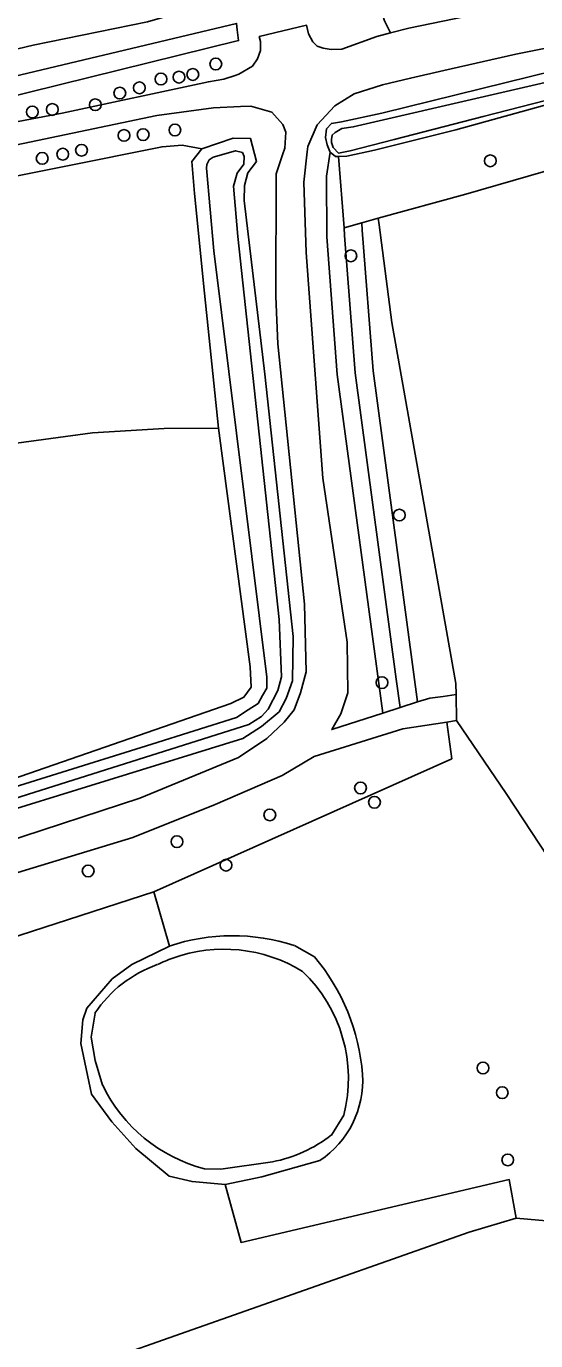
# Model space of a CAD drawing. Extents: x 162510 to 163918, y 388494 to 389774.
# Drawn here: x 163424.5 to 163466.8, y 389330.6 to 389439.9 of the extents above; entities that cross this region are included whole.
import ezdxf

# ---------------------------------------------------------------- set-up
doc = ezdxf.new("R2010")
doc.units = 0
for name, color, linetype in [('IMGEO_Boom', 7, 'Continuous'), ('IMGEO_Grasland_agrarisch', 7, 'Continuous'), ('IMGEO_Grasland_overig', 7, 'Continuous'), ('IMGEO_Groenvoorziening', 7, 'Continuous'), ('IMGEO_Loofbos', 7, 'Continuous'), ('IMGEO_Meer_plas_ven_vijver', 7, 'Continuous'), ('IMGEO_Oever', 7, 'Continuous'), ('IMGEO_Rijbaan_lokaal_onverhard', 7, 'Continuous'), ('IMGEO_Waterloop', 7, 'Continuous')]:
    doc.layers.add(name, color=color, linetype=linetype)

msp = doc.modelspace()

# ---------------------------------------------------------------- linework, layer by layer
at = {"layer": 'IMGEO_Boom'}
for centre in [(163440.23, 389436.73), (163435.67, 389435.48), (163437.17, 389435.64), (163438.32, 389435.86), (163432.25, 389434.31), (163433.88, 389434.75), (163430.21, 389433.34), (163424.98, 389432.74), (163426.64, 389432.95), (163436.83, 389431.24), (163432.6, 389430.79), (163434.19, 389430.86), (163425.8, 389428.88), (163427.51, 389429.23), (163429.07, 389429.56), (163463.05, 389428.68), (163451.46, 389420.78), (163455.49, 389399.22), (163454.04, 389385.29), (163452.26, 389376.53), (163453.42, 389375.34), (163444.72, 389374.29), (163437, 389372.06), (163441.08, 389370.11), (163429.62, 389369.63), (163462.44, 389353.24), (163464.04, 389351.19), (163464.5, 389345.6)]:
    msp.add_circle(centre, 0.489, dxfattribs=at)
at = {"layer": 'IMGEO_Grasland_agrarisch'}
for points in [[(163398.78, 389513.11), (163400.25, 389507.54), (163402.12, 389498.1), (163403.59, 389489.21), (163403.87, 389484.11), (163403.83, 389480.55), (163401.07, 389471.84), (163399.32, 389466.44), (163398.98, 389462.29), (163398.88, 389461.23), (163402.2, 389438.75), (163403.62, 389433.43), (163413.91, 389435.65), (163425.06, 389438.31), (163434.56, 389440.24), (163444.91, 389443.24), (163458.51, 389446.49), (163458.1, 389448.57), (163457.2, 389448.26), (163444.43, 389500), (163442.71, 389506.97), (163441.65, 389508.02), (163441.26, 389508.73), (163441.11, 389509.85)], [(163486.91, 389433.39), (163461.01, 389425.92), (163453.73, 389423.9), (163453.82, 389423.36), (163454.85, 389415.23), (163460.18, 389385.21), (163460.2, 389384.29), (163460.24, 389382.14), (163464.36, 389376.07), (163468.58, 389369.67)], [(163418.35, 389375.53), (163441.49, 389383.55), (163442.57, 389384.07), (163443.16, 389384.9), (163443.08, 389386.61), (163440.45, 389406.46), (163435.95, 389406.43), (163429.98, 389406.07), (163423.04, 389405.12)], [(163474.02, 389339.97), (163465.19, 389340.76), (163461.28, 389339.6), (163406.97, 389320.47)]]:
    msp.add_lwpolyline(points, dxfattribs=at)
at = {"layer": 'IMGEO_Grasland_overig'}
for points in [[(163498.64, 389456.06), (163458.51, 389446.49), (163444.91, 389443.24), (163434.56, 389440.24), (163425.06, 389438.31), (163413.91, 389435.65), (163403.62, 389433.43), (163402.2, 389438.75), (163398.88, 389461.23), (163398.98, 389462.29), (163399.32, 389466.44), (163401.07, 389471.84), (163403.83, 389480.55), (163403.87, 389484.11), (163403.59, 389489.21), (163402.12, 389498.1), (163400.25, 389507.54), (163398.78, 389513.11)], [(163555.58, 389491.05), (163550.45, 389484.89), (163550.87, 389483.93), (163551.05, 389483.27), (163550.93, 389481.73), (163550.62, 389480.99), (163548.65, 389478.9), (163529.49, 389460.59), (163526.75, 389458.38), (163524.81, 389457.2), (163521.83, 389455.93), (163520.78, 389455.82), (163519.06, 389455.88), (163500, 389451.14), (163484.24, 389447.59), (163464.68, 389443.1), (163454.04, 389441.04), (163454.26, 389440.31), (163454.74, 389439.31)], [(163454.74, 389439.31), (163456.29, 389439.72), (163461, 389440.68), (163482.23, 389444.58), (163490.56, 389446.39), (163500.56, 389448.7), (163511.11, 389451.5), (163520.14, 389454.15), (163525.02, 389455.9), (163527.27, 389456.91), (163529, 389457.91), (163531.87, 389460.44), (163555.24, 389483.36)], [(163400.1, 389442.85), (163401.43, 389433.84), (163401.81, 389432.7), (163402.48, 389432.28), (163410.37, 389432.9), (163419.33, 389434.73), (163441.96, 389440.1)], [(163422.57, 389371.97), (163433.92, 389375.67), (163442.13, 389379.07), (163444.46, 389380.65), (163445.92, 389381.99), (163446.74, 389383.02), (163447.28, 389384.44), (163447.73, 389386.18), (163447.6, 389391.8), (163445.38, 389413.45), (163445.21, 389417.39), (163445.26, 389427.59), (163445.78, 389429.17), (163445.96, 389429.72), (163446.05, 389431.07), (163445.8, 389431.7), (163444.89, 389432.73), (163443.15, 389433.23), (163442.27, 389433.19), (163440.05, 389433.1), (163435.34, 389432.46), (163411.37, 389427.44)], [(163411.3, 389424.93), (163435.76, 389429.85), (163437.44, 389429.97), (163439.06, 389429.68), (163441.68, 389430.57), (163443.11, 389430.54), (163443.62, 389428.62), (163442.9, 389427.69), (163442.62, 389426.64), (163442.58, 389425.39), (163444.31, 389410.94), (163446.65, 389389.13), (163446.6, 389385.44), (163446.09, 389383.98), (163445.49, 389382.86), (163444.03, 389381.64), (163442.48, 389380.65), (163409.12, 389370.34)], [(163362.63, 389324.9), (163355.9, 389342.95), (163394.46, 389354.73), (163435.09, 389367.89), (163459.85, 389378.96), (163459.43, 389382.01), (163455.79, 389381.44), (163448.4, 389379.15), (163445.75, 389377.57), (163440.19, 389375.16), (163433.34, 389372.42), (163422.51, 389369.1), (163414.02, 389366.49), (163401.07, 389362.38), (163394.76, 389360.38), (163384.14, 389357.25), (163367.85, 389352.45), (163357.24, 389348.99), (163351.08, 389347.33), (163340.69, 389344.13), (163307.53, 389333.43), (163293.82, 389328.73)], [(163406.97, 389320.47), (163461.28, 389339.6), (163465.19, 389340.76), (163464.63, 389343.96), (163442.33, 389338.74), (163441, 389343.56), (163438.26, 389343.8), (163436.35, 389344.25), (163433.58, 389346.56), (163431.6, 389348.77), (163429.89, 389351.07), (163429, 389355.29), (163429.19, 389357.25), (163429.52, 389358.21), (163431.62, 389360.66), (163433.25, 389361.84), (163436.37, 389363.38), (163435.09, 389367.89), (163394.46, 389354.73), (163355.9, 389342.95), (163362.63, 389324.9)]]:
    msp.add_lwpolyline(points, dxfattribs=at)
msp.add_lwpolyline([(163458.02, 389384.01), (163459.14, 389384.14), (163460.2, 389384.29), (163460.18, 389385.21), (163454.85, 389415.23), (163453.82, 389423.36), (163453.73, 389423.9), (163452.36, 389423.52), (163452.41, 389422.92), (163453.31, 389411.21), (163457, 389383.68)], close=True, dxfattribs=at)
at = {"layer": 'IMGEO_Groenvoorziening'}
msp.add_lwpolyline([(163473.03, 389439.12), (163465.16, 389437.54), (163459.19, 389436.2), (163456.42, 389435.54), (163454.1, 389435.01), (163451.74, 389434.24), (163450.13, 389433.25), (163448.67, 389431.68), (163447.87, 389429.86), (163447.82, 389429.43), (163447.54, 389426.91), (163447.74, 389421.05), (163449.12, 389402.29), (163451.16, 389388.64), (163451.2, 389384.43), (163450.62, 389382.68), (163449.87, 389381.39), (163454.11, 389382.75), (163450.33, 389410.9), (163449.45, 389422.35), (163449.42, 389427.41), (163449.75, 389429.41), (163449.7, 389429.45), (163449.48, 389430.01), (163449.35, 389430.63), (163449.43, 389431.33), (163449.84, 389431.79), (163450.67, 389431.93), (163454.03, 389432.65), (163480.78, 389439.24)], dxfattribs=at)
at = {"layer": 'IMGEO_Loofbos'}
for points in [[(163411.32, 389429.6), (163427.47, 389432.65), (163439.61, 389435.26), (163440.9, 389435.47), (163441.83, 389435.78), (163442.15, 389435.88), (163443.27, 389436.56), (163443.71, 389437.15), (163443.94, 389437.85), (163443.94, 389438.59), (163443.84, 389439.03), (163447.77, 389439.96), (163447.95, 389439.24), (163448.29, 389438.58), (163448.67, 389438.21), (163449.16, 389438.04), (163449.83, 389437.93), (163450.72, 389437.97), (163453.61, 389439.01), (163454.74, 389439.31), (163454.26, 389440.31)], [(163441.96, 389440.1), (163442.02, 389439.58), (163442.12, 389438.68), (163412.28, 389431.3)], [(163423.04, 389405.12), (163429.98, 389406.07), (163435.95, 389406.43), (163440.45, 389406.46), (163439.29, 389417.68), (163438.45, 389425.96), (163438.24, 389428.61), (163439.06, 389429.68), (163437.44, 389429.97), (163435.76, 389429.85), (163411.3, 389424.93)], [(163459.43, 389382.01), (163459.85, 389378.96), (163435.09, 389367.89), (163436.37, 389363.38)], [(163448.88, 389345.54), (163444.07, 389344.18), (163441, 389343.56), (163442.33, 389338.74), (163464.63, 389343.96), (163465.19, 389340.76), (163474.02, 389339.97), (163472.59, 389342.14), (163472.4, 389343.03), (163470.2, 389353.47), (163469.78, 389357.43), (163469.07, 389365.62), (163468.58, 389369.67), (163464.36, 389376.07), (163460.24, 389382.14), (163459.43, 389382.01)], [(163446.76, 389363.43), (163448.43, 389362.49)]]:
    msp.add_lwpolyline(points, dxfattribs=at)
for points in [[(163450.44, 389429.05), (163450.89, 389423.11), (163452.36, 389423.52), (163453.73, 389423.9), (163461.01, 389425.92), (163486.91, 389433.39), (163488.21, 389433.74), (163488.14, 389434.01), (163486.71, 389437.95), (163470, 389433.96), (163460.18, 389431.26), (163453.41, 389429.56), (163451.13, 389429.07)], [(163450.94, 389422.47), (163450.89, 389423.11), (163450.44, 389429.05), (163450.19, 389429.04), (163449.75, 389429.41), (163449.42, 389427.41), (163449.45, 389422.35), (163450.33, 389410.9), (163454.11, 389382.75), (163455.56, 389383.22), (163455.22, 389385.58), (163451.82, 389411.05)], [(163452.41, 389422.92), (163452.36, 389423.52), (163450.89, 389423.11), (163450.94, 389422.47), (163451.82, 389411.05), (163455.22, 389385.58), (163455.56, 389383.22), (163457, 389383.68), (163453.31, 389411.21)]]:
    msp.add_lwpolyline(points, close=True, dxfattribs=at)
for centre, radius, start, end in [((163441.64, 389347.71), 16.53, 71.9776, 108.607), ((163435.29, 389351.43), 17.18, 4.2879, 40.1006), ((163444.42, 389352.21), 8.02, 303.7554, 3.6079)]:
    msp.add_arc(centre, radius, start, end, dxfattribs=at)
at = {"layer": 'IMGEO_Meer_plas_ven_vijver'}
for points in [[(163430.19, 389357.8), (163429.87, 389355.8), (163430.19, 389353.88), (163430.82, 389351.82)], [(163449.84, 389347.67), (163450.86, 389349.32)], [(163439.27, 389344.86), (163440.64, 389344.83), (163444.93, 389345.44)]]:
    msp.add_lwpolyline(points, dxfattribs=at)
for centre, radius, start, end in [((163440.9, 389350.56), 12.56, 58.5852, 109.7698), ((163438.88, 389351.99), 10.46, 109.6103, 146.2391), ((163440.89, 389350.6), 12.52, 109.7675, 116.1317), ((163438.93, 389352.38), 12.32, 345.6253, 46.2503), ((163442.53, 389357.42), 12.97, 205.5608, 255.4753), ((163442.8, 389356.64), 11.4, 280.7901, 308.1365)]:
    msp.add_arc(centre, radius, start, end, dxfattribs=at)
at = {"layer": 'IMGEO_Oever'}
for points in [[(163480.78, 389439.24), (163454.03, 389432.65), (163450.67, 389431.93), (163449.84, 389431.79), (163449.43, 389431.33), (163449.35, 389430.63), (163449.48, 389430.01), (163449.7, 389429.45), (163449.75, 389429.41), (163450.19, 389429.04), (163450.44, 389429.05), (163451.13, 389429.07), (163453.41, 389429.56), (163460.18, 389431.26), (163470, 389433.96)], [(163471.85, 389434.77), (163462.46, 389432.37), (163455.05, 389430.44), (163451.4, 389429.52), (163450.43, 389429.33), (163449.99, 389429.8), (163449.84, 389430.21), (163449.84, 389430.45), (163449.9, 389430.82), (163450.16, 389431.04), (163450.71, 389431.37), (163451.65, 389431.5), (163486.19, 389439.5)], [(163409.12, 389370.34), (163442.48, 389380.65), (163444.03, 389381.64), (163445.49, 389382.86), (163446.09, 389383.98), (163446.6, 389385.44), (163446.65, 389389.13), (163444.31, 389410.94), (163442.58, 389425.39), (163442.62, 389426.64), (163442.9, 389427.69), (163443.62, 389428.62), (163443.11, 389430.54), (163441.68, 389430.57), (163439.06, 389429.68), (163438.24, 389428.61), (163438.45, 389425.96), (163439.29, 389417.68), (163440.45, 389406.46), (163443.08, 389386.61), (163443.16, 389384.9), (163442.57, 389384.07), (163441.49, 389383.55), (163418.35, 389375.53)], [(163393.17, 389367.15), (163434.9, 389380.16), (163441.94, 389382.38), (163442.93, 389383.02), (163443.74, 389383.55), (163444.1, 389384.21), (163444.48, 389384.82), (163444.48, 389385.73), (163440.07, 389421.2), (163439.46, 389428.08), (163439.49, 389428.38), (163439.67, 389428.75), (163440.02, 389428.99), (163441.88, 389429.52), (163442.44, 389429.36), (163442.58, 389429.05), (163442.55, 389428.4), (163442.02, 389427.66), (163441.71, 389426.57), (163442.07, 389422.39), (163445.51, 389390.54), (163445.68, 389385.77), (163445.39, 389384.63), (163444.57, 389383.07), (163444.02, 389382.48), (163442.97, 389381.82), (163408.86, 389371.03)], [(163436.37, 389363.38), (163433.25, 389361.84), (163431.62, 389360.66), (163429.52, 389358.21), (163429.19, 389357.25), (163429, 389355.29), (163429.89, 389351.07), (163431.6, 389348.77), (163433.58, 389346.56), (163436.35, 389344.25), (163438.26, 389343.8), (163441, 389343.56), (163444.07, 389344.18), (163448.88, 389345.54)], [(163448.43, 389362.49), (163446.76, 389363.43)], [(163430.82, 389351.82), (163430.19, 389353.88), (163429.87, 389355.8), (163430.19, 389357.8)], [(163450.86, 389349.32), (163449.84, 389347.67)], [(163444.93, 389345.44), (163440.64, 389344.83), (163439.27, 389344.86)]]:
    msp.add_lwpolyline(points, dxfattribs=at)
for centre, radius, start, end in [((163441.64, 389347.71), 16.53, 71.9776, 108.607), ((163440.9, 389350.56), 12.56, 58.5852, 109.7698), ((163438.88, 389351.99), 10.46, 109.6103, 146.2391), ((163440.89, 389350.6), 12.52, 109.7675, 116.1317), ((163435.29, 389351.43), 17.18, 4.2879, 40.1006), ((163438.93, 389352.38), 12.32, 345.6253, 46.2503), ((163442.53, 389357.42), 12.97, 205.5608, 255.4753), ((163444.42, 389352.21), 8.02, 303.7554, 3.6079), ((163442.8, 389356.64), 11.4, 280.7901, 308.1365)]:
    msp.add_arc(centre, radius, start, end, dxfattribs=at)
at = {"layer": 'IMGEO_Rijbaan_lokaal_onverhard'}
for points in [[(163461, 389440.68), (163456.29, 389439.72), (163454.74, 389439.31), (163453.61, 389439.01), (163450.72, 389437.97), (163449.83, 389437.93), (163449.16, 389438.04), (163448.67, 389438.21), (163448.29, 389438.58), (163447.95, 389439.24), (163447.77, 389439.96), (163443.84, 389439.03), (163443.94, 389438.59), (163443.94, 389437.85), (163443.71, 389437.15), (163443.27, 389436.56), (163442.15, 389435.88), (163441.83, 389435.78), (163440.9, 389435.47), (163439.61, 389435.26), (163427.47, 389432.65), (163411.32, 389429.6)], [(163422.51, 389369.1), (163433.34, 389372.42), (163440.19, 389375.16), (163445.75, 389377.57), (163448.4, 389379.15), (163455.79, 389381.44), (163459.43, 389382.01), (163460.24, 389382.14), (163460.2, 389384.29), (163459.14, 389384.14), (163458.02, 389384.01), (163457, 389383.68), (163455.56, 389383.22), (163454.11, 389382.75), (163449.87, 389381.39), (163450.62, 389382.68), (163451.2, 389384.43), (163451.16, 389388.64), (163449.12, 389402.29), (163447.74, 389421.05), (163447.54, 389426.91), (163447.82, 389429.43), (163447.87, 389429.86), (163448.67, 389431.68), (163450.13, 389433.25), (163451.74, 389434.24), (163454.1, 389435.01), (163456.42, 389435.54), (163459.19, 389436.2), (163465.16, 389437.54), (163473.03, 389439.12)], [(163411.37, 389427.44), (163435.34, 389432.46), (163440.05, 389433.1), (163442.27, 389433.19), (163443.15, 389433.23), (163444.89, 389432.73), (163445.8, 389431.7), (163446.05, 389431.07), (163445.96, 389429.72), (163445.78, 389429.17), (163445.26, 389427.59), (163445.21, 389417.39), (163445.38, 389413.45), (163447.6, 389391.8), (163447.73, 389386.18), (163447.28, 389384.44), (163446.74, 389383.02), (163445.92, 389381.99), (163444.46, 389380.65), (163442.13, 389379.07), (163433.92, 389375.67), (163422.57, 389371.97)]]:
    msp.add_lwpolyline(points, dxfattribs=at)
at = {"layer": 'IMGEO_Waterloop'}
for points in [[(163398.18, 389443.23), (163399.05, 389437.31), (163399.32, 389433.67), (163399.84, 389431.35), (163400.71, 389430.82), (163402.51, 389430.82), (163403.01, 389430.2), (163403.09, 389429.64), (163403.37, 389429.58), (163403.93, 389429.53), (163403.81, 389430.28), (163404.1, 389430.75), (163405.57, 389430.78), (163407.88, 389430.83), (163412.28, 389431.3), (163442.12, 389438.68), (163442.02, 389439.58), (163441.96, 389440.1), (163419.33, 389434.73), (163410.37, 389432.9), (163402.48, 389432.28), (163401.81, 389432.7), (163401.43, 389433.84), (163400.1, 389442.85)], [(163486.19, 389439.5), (163451.65, 389431.5), (163450.71, 389431.37), (163450.16, 389431.04), (163449.9, 389430.82), (163449.84, 389430.45), (163449.84, 389430.21), (163449.99, 389429.8), (163450.43, 389429.33), (163451.4, 389429.52), (163455.05, 389430.44), (163462.46, 389432.37), (163471.85, 389434.77)], [(163408.86, 389371.03), (163442.97, 389381.82), (163444.02, 389382.48), (163444.57, 389383.07), (163445.39, 389384.63), (163445.68, 389385.77), (163445.51, 389390.54), (163442.07, 389422.39), (163441.71, 389426.57), (163442.02, 389427.66), (163442.55, 389428.4), (163442.58, 389429.05), (163442.44, 389429.36), (163441.88, 389429.52), (163440.02, 389428.99), (163439.67, 389428.75), (163439.49, 389428.38), (163439.46, 389428.08), (163440.07, 389421.2), (163444.48, 389385.73), (163444.48, 389384.82), (163444.1, 389384.21), (163443.74, 389383.55), (163442.93, 389383.02), (163441.94, 389382.38), (163434.9, 389380.16), (163393.17, 389367.15)]]:
    msp.add_lwpolyline(points, dxfattribs=at)

doc.saveas('drawing.dxf')
